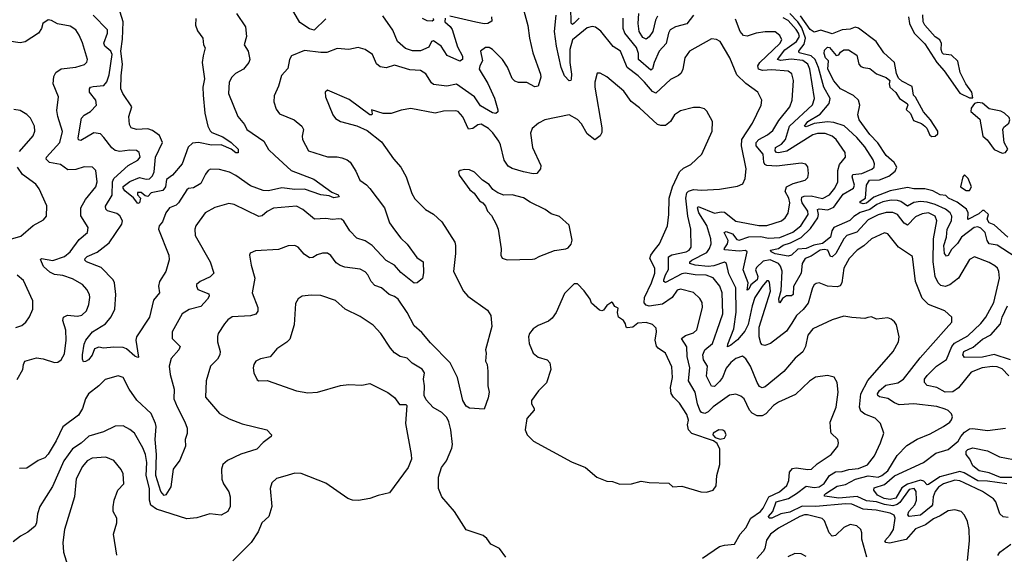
# Model space of a CAD drawing. Extents: x 2086813 to 2278017, y 548126 to 753336.
# Tile 287 of 461: x 2187691 to 2193718, y 677892 to 681168. Entities that reach past the tile are written whole.
import ezdxf

# ---------------------------------------------------------------- set-up
doc = ezdxf.new("R2010")
doc.units = 0

msp = doc.modelspace()

# ---------------------------------------------------------------- linework, layer by layer
at = {"layer": '0CON10XD'}
for points in [[(2188769.4, 681175), (2188768.1, 681135), (2188779.7, 681099.7), (2188812.9, 681055), (2188815.8, 681015), (2188827.5, 680995), (2188814.4, 680945.6), (2188808.6, 680905), (2188821.5, 680805), (2188812.2, 680755), (2188813.5, 680705), (2188824.5, 680595), (2188841.9, 680515), (2188856.2, 680486.2), (2188867.3, 680477.3), (2188935, 680450.6), (2188986.4, 680415), (2189028.2, 680375), (2189028.2, 680351.8), (2189015, 680351.5), (2188985, 680375.7), (2188925, 680401.1), (2188865, 680399.2), (2188785.3, 680414.7), (2188748.9, 680411.1), (2188723, 680387), (2188685, 680285.6), (2188625.7, 680215), (2188590.8, 680189.2), (2188582.8, 680145), (2188567.5, 680122.5), (2188495, 680107.9), (2188475, 680085.7), (2188459.1, 680089.1), (2188435, 680110), (2188411.7, 680108.3), (2188413.3, 680095), (2188430.8, 680075), (2188425, 680046.7), (2188415, 680042), (2188387.5, 680077.5), (2188335, 680119.1), (2188324.8, 680135), (2188325, 680146.4), (2188365, 680177.5), (2188425, 680201.8), (2188465, 680191.1), (2188485, 680192.5), (2188505, 680212.1), (2188514.1, 680235.9), (2188522.1, 680325), (2188564.7, 680415), (2188547.5, 680457.5), (2188505, 680490), (2188475, 680499.6), (2188405.6, 680495.6), (2188373.8, 680505), (2188362.5, 680525), (2188359.2, 680575), (2188378, 680635), (2188323.3, 680715), (2188310.6, 680745), (2188311.6, 680825), (2188321.1, 680895), (2188310.9, 680975), (2188320.9, 681049.1), (2188324.5, 681155), (2188306.4, 681215)], [(2190771.5, 681245), (2190802.2, 681132.2), (2190811.8, 681055), (2190832.7, 680965), (2190879.2, 680835), (2190882, 680815), (2190865, 680760), (2190845, 680756.2), (2190795, 680782.5), (2190745, 680782.9), (2190721.1, 680791.1), (2190705, 680808), (2190677.9, 680877.9), (2190646.2, 680925), (2190585, 680986.2), (2190565, 680997.1), (2190543.1, 680996.9), (2190510.8, 680975), (2190523.8, 680915), (2190506.9, 680885), (2190503.2, 680865), (2190557, 680777), (2190598.1, 680688.1), (2190618.2, 680615), (2190617.3, 680602.7), (2190605, 680593.5), (2190585, 680597.3), (2190510.8, 680640.8), (2190475.9, 680695), (2190365, 680772), (2190305, 680760.8), (2190225, 680770.5), (2190211.4, 680781.4), (2190176.7, 680836.7), (2190145, 680856.6), (2190080.2, 680860.2), (2189985, 680888.8), (2189935, 680873.1), (2189898.6, 680878.6), (2189875, 680898), (2189850.6, 680955), (2189805, 680986.2), (2189762.8, 680997.2), (2189705, 680985.5), (2189635, 680992.2), (2189572.2, 680967.8), (2189535, 680966.6), (2189435, 680980), (2189355, 680946.7), (2189342.5, 680925), (2189331.7, 680868.3), (2189294, 680826), (2189275, 680760), (2189248.7, 680701.3), (2189247.8, 680665), (2189260.3, 680620.3), (2189281.1, 680591.1), (2189370.8, 680555), (2189418.9, 680515), (2189428.9, 680495), (2189419.4, 680455), (2189423.1, 680435), (2189460, 680365), (2189575, 680328.5), (2189635, 680328.2), (2189662.1, 680322.1), (2189695, 680310), (2189714, 680295), (2189749.3, 680239.3), (2189774.2, 680185), (2189815, 680156), (2189835, 680134), (2189924.7, 680014.7), (2189955, 679922.5), (2189985, 679881.1)], [(2189565, 681172.5), (2189494, 681104), (2189465, 681112.9), (2189405, 681150.8), (2189355, 681237.8)], [(2191115, 681177.3), (2191085, 681146), (2191075, 681138.8), (2191067, 681147), (2191064.8, 681245)], [(2187675, 678963.3), (2187711.2, 679025), (2187713.8, 679055), (2187722.5, 679075), (2187795, 679095.4), (2187835, 679090.9), (2187905, 679066.9), (2187925, 679070.6), (2187945, 679084.4), (2187965, 679120), (2187976, 679205), (2187974.6, 679265), (2187954.4, 679325), (2187958.6, 679345), (2187983.1, 679356.9), (2188045, 679350.8), (2188072.4, 679357.6), (2188100, 679385), (2188115, 679422.5), (2188121.1, 679465), (2188117.8, 679485), (2188103.1, 679515), (2188076, 679546), (2188015, 679580.9), (2187955, 679600), (2187905, 679607.6), (2187875, 679620.7), (2187836.1, 679655), (2187818.8, 679698.8), (2187825, 679705.5), (2187895, 679692), (2187965, 679716.6), (2188000, 679745), (2188055, 679820.5), (2188107.1, 679865), (2188109.4, 679895), (2188065.7, 679965.7), (2188064.7, 680015), (2188093.1, 680066.9), (2188156.5, 680145), (2188165.5, 680175), (2188157.1, 680245), (2188136.7, 680265), (2188085, 680267.5), (2188035, 680249.6), (2187985, 680248.8), (2187941.1, 680281.1), (2187874.1, 680294.1), (2187853.4, 680313.4), (2187855.6, 680325), (2187936.6, 680415), (2187953.9, 680483.9), (2187924.1, 680574.1), (2187918, 680612), (2187927.8, 680695), (2187896.2, 680775), (2187900.9, 680819.1), (2187913.3, 680845), (2187945, 680866.7), (2188035, 680877.1), (2188087.5, 680892.5), (2188102.7, 680907.3), (2188105.5, 680925), (2188075, 681026.2), (2188055, 681073.8), (2188034, 681105), (2187999.3, 681129.3), (2187923.5, 681143.5), (2187885, 681163.8), (2187865, 681166.2), (2187833.8, 681145), (2187825.6, 681114.4), (2187806, 681085), (2187725, 681032.2), (2187695, 681025.5), (2187625, 681035.5)], [(2189019.2, 681205), (2189072.5, 681125), (2189080, 681065), (2189065.7, 681015), (2189090.6, 680975), (2189100, 680925), (2189093.7, 680906.3), (2189062, 680865), (2189012.6, 680837.4), (2188989.4, 680815), (2188973.3, 680785), (2188968.5, 680715), (2189026.7, 680575), (2189067.3, 680525), (2189081.9, 680495), (2189185, 680423.8), (2189215, 680373.6), (2189253.8, 680336.2), (2189353.4, 680243.4), (2189491, 680191), (2189601.4, 680111.4), (2189640, 680095), (2189647.1, 680082.9), (2189615, 680076.7), (2189585, 680088.5), (2189535, 680095.3), (2189435, 680128.8), (2189375, 680127.6), (2189295, 680138.8), (2189215, 680120), (2189180.8, 680120.8), (2189105, 680151.1), (2189015, 680213.2), (2188975, 680233.6), (2188915, 680250), (2188858.6, 680251.4), (2188845.6, 680244.4), (2188828.3, 680221.7), (2188800.8, 680165), (2188755, 680138.5), (2188725, 680133.1), (2188715, 680125.7), (2188664.1, 680045), (2188648.6, 680031.4), (2188607.9, 680015), (2188585.7, 679985.7), (2188565, 679930), (2188545.5, 679904.5), (2188541.5, 679885), (2188604.4, 679725), (2188605.9, 679695.9), (2188585.6, 679625), (2188546.1, 679563.9), (2188540.9, 679535), (2188546.9, 679495), (2188510.8, 679449.2), (2188486.5, 679345), (2188405.6, 679224.4), (2188402.5, 679205), (2188418.8, 679101.2), (2188415, 679097.5), (2188395, 679106), (2188345, 679150.5), (2188325, 679159.6), (2188267.6, 679162.4), (2188205, 679155.6), (2188175, 679160.8), (2188148.8, 679151.2), (2188135, 679112), (2188112.5, 679085), (2188095, 679072.9), (2188082.5, 679072.5), (2188075, 679087.5), (2188075.4, 679115), (2188085, 679180), (2188096.2, 679205), (2188136.1, 679255), (2188216.7, 679305), (2188251.5, 679348.5), (2188274.1, 679395), (2188279.3, 679485), (2188272.2, 679555), (2188262.6, 679575), (2188189.7, 679649.7), (2188099.5, 679685), (2188090.4, 679695), (2188091.3, 679705), (2188105, 679717.9), (2188165, 679743.9), (2188238.2, 679801.8), (2188316.4, 679915), (2188319.7, 679935), (2188305, 679967.1), (2188285, 679981.2), (2188227.9, 679997.9), (2188218, 680008), (2188216.5, 680025), (2188256.3, 680093.7), (2188259.5, 680175), (2188266.7, 680195), (2188355, 680275.3), (2188413.6, 680306.4), (2188428.9, 680325), (2188423.5, 680353.5), (2188406, 680366), (2188365, 680369.2), (2188305, 680360.8), (2188275, 680367.5), (2188255, 680383.9), (2188206.7, 680446.7), (2188185, 680468.1), (2188145.6, 680475.6), (2188065, 680428.8), (2188051.3, 680431.3), (2188048.4, 680445), (2188068.8, 680565), (2188085, 680582.1), (2188125.4, 680605), (2188161.5, 680645), (2188156.9, 680675), (2188119.5, 680725), (2188118.1, 680745), (2188125.5, 680754.5), (2188140.5, 680759.5), (2188205.8, 680764.2), (2188225, 680786.9), (2188238.9, 680831.1), (2188257.6, 680955), (2188248.5, 680975), (2188213.1, 681005), (2188206.6, 681025), (2188228, 681085), (2188228.5, 681105), (2188141.8, 681195)], [(2190295, 681178), (2190293.1, 681155), (2190325.8, 681125.8), (2190337.5, 681107.5), (2190371.9, 681001.9), (2190401.7, 680945), (2190401.1, 680925), (2190385, 680914.7), (2190308, 680948), (2190270.4, 681005), (2190225, 681038.1), (2190211.2, 681035), (2190195, 680998.8), (2190145, 680976.9), (2190095, 680976.8), (2190052, 680992), (2190003.9, 681033.9), (2189975, 681104.4), (2189915, 681191.9)], [(2190221.9, 681175), (2190223.2, 681165), (2190215, 681158.9), (2190185, 681161.3), (2190156.6, 681175)], [(2190579.2, 681185), (2190580.7, 681159.3), (2190557.5, 681145), (2190535, 681142.1), (2190482.3, 681152.3), (2190325, 681189.5)], [(2193493.3, 677855), (2193505.6, 677975), (2193503.1, 678045), (2193493.2, 678093.2), (2193475, 678133.3), (2193453.3, 678155), (2193415, 678165.7), (2193375, 678158.1), (2193325, 678127.5), (2193285, 678109.1), (2193236.4, 678073.6), (2193175, 678048.2), (2193117.2, 677982.8), (2193015, 677960.5), (2192993.8, 677965), (2192985.7, 677975), (2193019, 678011), (2193039.3, 678045), (2193050, 678115), (2193043.3, 678133.3), (2193018.6, 678145), (2192934, 678164), (2192855, 678168.4), (2192785, 678199), (2192745, 678202.8), (2192565, 678185.5), (2192481.7, 678188.3), (2192405, 678151.8), (2192349.6, 678140.4), (2192295, 678113.1), (2192278, 678115), (2192274.6, 678125), (2192300.4, 678155), (2192321, 678215), (2192396.2, 678235), (2192446, 678265), (2192505, 678310.6), (2192555, 678301.6), (2192585, 678305.2), (2192615, 678325.8), (2192648.6, 678375), (2192685, 678398.1), (2192725, 678399.8), (2192767, 678413), (2192825, 678418.4), (2192879.9, 678440.1), (2192922.9, 678495), (2192960.4, 678575), (2192980, 678635), (2192960.8, 678695), (2192927.3, 678727.3), (2192865, 678750.4), (2192839.1, 678769.1), (2192831, 678795), (2192839, 678875), (2192883, 678957), (2193036.9, 679135), (2193070, 679195), (2193074.3, 679225), (2193057.6, 679297.6), (2193046.9, 679316.9), (2193025, 679333.3), (2193005, 679341.2), (2192935, 679333.3), (2192905, 679346.7), (2192882.5, 679342.5), (2192865, 679338), (2192785, 679343.1), (2192735, 679352.2), (2192665, 679329.4), (2192545.5, 679274.5), (2192514.5, 679235), (2192501.8, 679165), (2192485, 679133.1), (2192438.6, 679095), (2192367.7, 679012.3), (2192255, 678919.4), (2192235, 678912.2), (2192220.5, 678920.5), (2192205.3, 678945.3), (2192165, 679045.5), (2192135, 679090), (2192115, 679107.1), (2192075, 679092.1), (2192045, 679068.2), (2192015, 679032.9), (2191992.5, 678975), (2191975, 678950.9), (2191945, 678921.6), (2191925, 678923.3), (2191895.8, 678985), (2191901.6, 679045), (2191876.5, 679085), (2191871.9, 679115), (2191885.3, 679144.7), (2191931.6, 679185), (2191961.2, 679265), (2191995, 679366.7), (2191991.1, 679495), (2191975.8, 679535), (2191935.6, 679585.6), (2191892.7, 679602.7), (2191825, 679604), (2191765, 679615.9), (2191745, 679610.9), (2191645, 679557.3), (2191635, 679564), (2191634.2, 679575), (2191643.4, 679605), (2191663.2, 679636.8), (2191662.8, 679715), (2191683.2, 679726.8), (2191771.1, 679745), (2191788.2, 679755), (2191801.8, 679775), (2191799.2, 679885), (2191780.2, 679965), (2191769.5, 680075), (2191775, 680107.5), (2191785, 680117.7), (2191815, 680127.7), (2191865, 680123.3), (2191975, 680129.2), (2192085, 680147.1), (2192117.1, 680162.9), (2192132.5, 680195), (2192137.3, 680255), (2192110, 680395), (2192111.9, 680435), (2192177.3, 680535), (2192228.9, 680645), (2192234.4, 680675), (2192210, 680725), (2192135, 680778.1), (2192080.4, 680830.4), (2192038.8, 680935), (2191979.4, 681035), (2191956.9, 681046.9), (2191925, 681050.4), (2191791.4, 680975), (2191761.8, 680935), (2191749.5, 680865), (2191739.2, 680840.8), (2191724, 680826), (2191675, 680802.5), (2191585, 680718.5), (2191565, 680727.7), (2191514.8, 680784.8), (2191475.9, 680825), (2191409.7, 680875), (2191367.8, 680975), (2191323.6, 681003.6), (2191248.5, 681098.5), (2191215, 681121.8), (2191195, 681127.1), (2191165, 681118.5), (2191074.8, 681045), (2191058.7, 680985), (2191058.1, 680905), (2191069.1, 680835), (2191067.1, 680802.9), (2191064.2, 680795.8), (2191055, 680794.4), (2191025.4, 680825), (2191005.8, 680875), (2190977.4, 681005), (2190964.8, 681094.8), (2190975.9, 681195)], [(2191814.7, 681195.3), (2191775, 681142.5), (2191705, 681123.8), (2191673.6, 681105), (2191662.7, 681085), (2191648, 681022), (2191606.4, 680975), (2191573.8, 680905), (2191563.8, 680866.2), (2191555, 680859.5), (2191479.7, 680925), (2191478.1, 680961.9), (2191466.8, 680996.8), (2191395.2, 681085), (2191385.7, 681115), (2191385, 681178)], [(2191595, 681189.1), (2191582, 681165), (2191567.5, 681095), (2191545, 681062.8), (2191525, 681048), (2191505, 681059.3), (2191482.6, 681095), (2191476.1, 681145), (2191480.5, 681205)], [(2193745, 678986.2), (2193705, 679029.6), (2193675, 679040.9), (2193645, 679043.4), (2193583.3, 679035), (2193515, 679008.9), (2193438.3, 678911.7), (2193402.5, 678887.5), (2193355, 678886.1), (2193305, 678914.7), (2193245, 678927.1), (2193229.1, 678945), (2193230.3, 678965), (2193245, 678989), (2193302.1, 679045), (2193364.4, 679085.6), (2193397, 679165), (2193412.9, 679187.1), (2193495, 679230.3), (2193573.6, 679306.4), (2193604.6, 679345), (2193653.3, 679435), (2193689.6, 679585), (2193685.4, 679625.4), (2193676.3, 679646.3), (2193660.2, 679660.2), (2193625, 679680), (2193535, 679714.2), (2193505, 679699.2), (2193437.1, 679585), (2193385, 679543.4), (2193355, 679533.4), (2193328.7, 679538.7), (2193312.9, 679555), (2193295.3, 679595), (2193283.2, 679685), (2193283.8, 679826.2), (2193304.7, 679934.7), (2193294.2, 679964.2), (2193255, 679984.2), (2193215, 679977.6), (2193175, 679959.6), (2193125, 679908.8), (2193105, 679920.9), (2193064.6, 679975), (2193035, 679986.1), (2192995, 679986), (2192945, 679971.9), (2192885, 679942.4), (2192815, 679865.7), (2192754.2, 679845.8), (2192735.2, 679824.8), (2192686.9, 679735), (2192665, 679714.6), (2192655, 679716.2), (2192638.1, 679755), (2192615, 679761), (2192591.1, 679755), (2192535, 679720.2), (2192498.2, 679705), (2192479.7, 679675), (2192474.7, 679615), (2192427.1, 679532.9), (2192425.7, 679484.3), (2192415, 679475.4), (2192406, 679476), (2192384.8, 679475.2), (2192361, 679459), (2192345, 679432.5), (2192339.5, 679439.5), (2192337.6, 679457.6), (2192351.4, 679508.6), (2192357.7, 679627.7), (2192348.5, 679658.5), (2192336.2, 679675), (2192285, 679695.9), (2192241.2, 679688.8), (2192200.5, 679649.5), (2192194.3, 679635), (2192208.6, 679595), (2192205.6, 679575), (2192167.3, 679542.7), (2192155, 679517.1), (2192145, 679510.6), (2192149.4, 679555), (2192118.8, 679635), (2192144.6, 679745), (2192133.5, 679753.5), (2192095, 679748.9), (2192007.9, 679757.9), (2192003.6, 679765), (2192022.9, 679795), (2192027.5, 679815), (2192002.7, 679865), (2192015, 679870), (2192055, 679855.7), (2192081.6, 679821.6), (2192095, 679817.5), (2192155, 679837.3), (2192225, 679838.7), (2192275, 679830.5), (2192345, 679833), (2192424.1, 679865.9), (2192472.2, 679905), (2192517.3, 679975), (2192516.3, 679995), (2192481.5, 680045), (2192475.9, 680065), (2192478.7, 680081.3), (2192492.3, 680087.7), (2192535, 680088.9), (2192605, 680073.3), (2192647.5, 680095), (2192680, 680135), (2192698.9, 680175), (2192700, 680245), (2192708.5, 680281.5), (2192746.9, 680325), (2192743.1, 680355), (2192689.6, 680435), (2192664.4, 680455), (2192621.4, 680471.4), (2192575, 680469.8), (2192545, 680462), (2192386.8, 680363.2), (2192335, 680352.2), (2192324, 680354), (2192315, 680364.5), (2192317.5, 680385), (2192355, 680405.2), (2192379.5, 680435), (2192402.6, 680515), (2192543.8, 680646.1), (2192556.7, 680685), (2192526.8, 680865), (2192515.7, 680895), (2192485, 680917.7), (2192414.4, 680925.6), (2192347.9, 680917.9), (2192329.6, 680925), (2192375, 680983), (2192446.7, 681035), (2192463.4, 681065), (2192459.1, 681085), (2192445, 681107.4), (2192395, 681162.6), (2192365, 681179.1)], [(2192200, 681085), (2192145, 681067.8), (2192120.8, 681070.8), (2192102, 681095), (2192072.2, 681172.2)], [(2193785, 679714.8), (2193675, 679786.8), (2193625, 679795.3), (2193612.1, 679815), (2193600.7, 679865), (2193575, 679889.8), (2193555, 679899.4), (2193533.1, 679895), (2193455.8, 679835), (2193432.3, 679797.7), (2193395, 679760.3), (2193375, 679722.5), (2193365, 679718.9), (2193352.8, 679735), (2193347.9, 679785), (2193364.8, 679835), (2193368.5, 679885), (2193394, 679935), (2193397.1, 679965), (2193387.1, 679985), (2193357.7, 680007.7), (2193295.8, 680035.8), (2193245, 680050.4), (2193205, 680054.2), (2193165, 680048), (2193125, 680026), (2193085, 680053.3), (2193065, 680059.6), (2193025, 680062.1), (2192975, 680053.1), (2192937, 680035), (2192895, 680004.5), (2192835, 679986.8), (2192796.9, 679963.1), (2192771.6, 679938.4), (2192675.4, 679895), (2192663, 679875), (2192654.7, 679835), (2192605, 679797.7), (2192553, 679787), (2192505, 679766.7), (2192455, 679762.6), (2192415, 679724.6), (2192395, 679718.2), (2192315, 679732.6), (2192291.1, 679745), (2192287.1, 679755), (2192335, 679766.8), (2192363.8, 679786.2), (2192409.9, 679800.1), (2192475, 679833.4), (2192531.5, 679888.5), (2192576, 679954), (2192580.7, 679975), (2192575.5, 680005), (2192585, 680010.2), (2192637.8, 680002.2), (2192675, 680018.6), (2192731.3, 680098.7), (2192795.8, 680135), (2192800.6, 680155), (2192787.1, 680205), (2192789.9, 680220.1), (2192845, 680226), (2192907.8, 680252.2), (2192921.3, 680265), (2192923.8, 680285), (2192915, 680309.2), (2192865, 680388.1), (2192815, 680445.3), (2192738, 680518), (2192675, 680538.6), (2192635, 680542.8), (2192555, 680531.7), (2192505, 680511.2), (2192495.7, 680515), (2192516, 680545), (2192589.9, 680590.1), (2192645.2, 680655), (2192652.8, 680685), (2192612.7, 680755), (2192581.3, 680875), (2192561.2, 680925), (2192535, 680947.4), (2192461.8, 680965), (2192459.7, 680975), (2192465, 680980.7), (2192492.7, 681017.3), (2192501.4, 681055), (2192478.8, 681118.8), (2192454.5, 681155), (2192404.4, 681205)], [(2193020.2, 680119.8), (2192920.1, 680079.9), (2192875, 680044.1), (2192855, 680040), (2192836.2, 680045), (2192836.2, 680055), (2192868.8, 680075), (2192875, 680153.3), (2192893.5, 680185), (2192955, 680187.7), (2193011.2, 680208.8), (2193049.7, 680240.3), (2193061.1, 680265), (2193044.1, 680294.1), (2192995.6, 680335), (2192944.1, 680414.1), (2192895, 680464.5), (2192828.6, 680555), (2192822, 680585), (2192834, 680645), (2192826.2, 680675), (2192795, 680703.3), (2192715, 680744), (2192675, 680792.5), (2192638.2, 680865), (2192642, 680915), (2192622.9, 680935), (2192615, 680960), (2192618.3, 680981.7), (2192635, 681000), (2192648.3, 680998.3), (2192688.3, 680948.3), (2192705, 680952.5), (2192715, 680970), (2192735, 680982.5), (2192765, 680983.3), (2192815, 680950), (2192828, 680895), (2192840.6, 680880.6), (2192855.7, 680875.7), (2192895, 680870), (2192935.6, 680835.6), (2192995, 680813.3), (2193017.5, 680795), (2193012.5, 680775), (2193017.5, 680755), (2193055, 680722.5), (2193077.5, 680685), (2193122.5, 680655), (2193127.5, 680645), (2193118.3, 680618.3), (2193143.6, 680593.6), (2193161.2, 680551.2), (2193211.2, 680531.2), (2193232.5, 680515), (2193243.6, 680503.6), (2193261.2, 680461.2), (2193275, 680452.5), (2193295.6, 680454.4), (2193310.3, 680469.7), (2193311.9, 680485), (2193266, 680555), (2193222.7, 680602.7), (2193175, 680693.3), (2193161.2, 680705), (2193155, 680759.2), (2193091.4, 680791.4), (2193069.5, 680809.5), (2193057.7, 680837.7), (2193046, 680905), (2192980, 680965), (2192933.1, 681035), (2192825, 681116.2), (2192805, 681122), (2192775, 681109.2), (2192725, 681105.6), (2192665, 681080.8), (2192595, 681104.3), (2192555, 681090.6), (2192528.8, 681108.8), (2192471.2, 681191.2)], [(2193132.5, 681185), (2193137.9, 681145), (2193167.2, 681085), (2193230.9, 681020.9), (2193305.6, 680905), (2193349.6, 680855), (2193445, 680718.8), (2193505, 680690), (2193525, 680690)], [(2193525, 680690), (2193520, 680725), (2193483.3, 680775), (2193448.8, 680845), (2193433.6, 680913.6), (2193395, 680950), (2193345, 680957.5), (2193337.5, 680965), (2193331.2, 680985), (2193333, 681023), (2193322.5, 681045), (2193295, 681063.3), (2193232, 681135), (2193222, 681155), (2193218.3, 681198.3)], [(2193742.6, 678117.4), (2193711.8, 678121.8), (2193691.1, 678141.1), (2193665.4, 678215), (2193652.1, 678232.1), (2193585, 678278.2), (2193471.3, 678331.3), (2193445, 678343.5), (2193415, 678346.6), (2193346.7, 678325), (2193315, 678303.3), (2193295, 678276.6), (2193282.4, 678245), (2193277.7, 678195), (2193270.4, 678185), (2193205, 678132.6), (2193135, 678124.6), (2193128.2, 678135), (2193133, 678155), (2193170.2, 678195), (2193180.5, 678225), (2193177.8, 678277.8), (2193165.4, 678295.4), (2193135, 678288.8), (2193079.2, 678210.8), (2193062.1, 678197.9), (2193035, 678190.5), (2192985, 678197.8), (2192935, 678214), (2192875, 678219.4), (2192817.2, 678247.2), (2192706.1, 678236.1), (2192619.5, 678249.5), (2192615.6, 678255), (2192626.2, 678265), (2192695, 678310.2), (2192745, 678319.3), (2192807.8, 678352.2), (2192885, 678373.8), (2192946.1, 678366.1), (2192968.7, 678375), (2193004.7, 678405), (2193062.6, 678497.4), (2193121.3, 678558.7), (2193185, 678597.7), (2193265, 678630.9), (2193346, 678675), (2193385, 678702), (2193395, 678716.7), (2193400, 678735), (2193395, 678752.5), (2193374.1, 678774.1), (2193355, 678782.5), (2193305, 678797.3), (2193165, 678813.6), (2193075, 678809.4), (2193045, 678820.8), (2193005, 678848.2), (2192955, 678856.5), (2192943.6, 678865), (2192942.1, 678875), (2192955, 678896.7), (2192992, 678928), (2193066.1, 678943.9), (2193101.5, 678965), (2193203.4, 679096.6), (2193363.1, 679276.9), (2193396, 679315), (2193396.2, 679345), (2193354.4, 679384.4), (2193254, 679424), (2193215, 679461.9), (2193174.6, 679565), (2193157, 679717), (2193070.6, 679775), (2193005.3, 679855.3), (2192985, 679861.9), (2192904.5, 679825), (2192858.1, 679781.9), (2192816.5, 679755), (2192769.2, 679705), (2192736.6, 679645), (2192723.8, 679555), (2192712.9, 679537.1), (2192695, 679530.7), (2192635, 679536.1), (2192585, 679555.6), (2192567.4, 679552.6), (2192555, 679542.9), (2192543.9, 679525), (2192518.1, 679431.9), (2192487.4, 679392.6), (2192446.3, 679355), (2192417.9, 679307.9), (2192385, 679259.1), (2192286.7, 679183.3), (2192251.3, 679171.3), (2192235, 679175.7), (2192226.7, 679186.7), (2192216.8, 679225), (2192218.5, 679285), (2192287.6, 679505), (2192279.8, 679559.8), (2192275, 679568), (2192265, 679567.1), (2192235, 679533.8), (2192191.2, 679465), (2192174.2, 679415), (2192149.3, 679300.7), (2192129.7, 679260.3), (2192085, 679207.4), (2192045, 679173.8), (2192024.6, 679164.6), (2192025, 679180), (2192061.7, 679275), (2192076.2, 679376.1), (2192074.3, 679525), (2192031.6, 679611.6), (2192016.8, 679675), (2192005, 679683.1), (2191939.6, 679660.4), (2191905, 679655.3), (2191825, 679664.2), (2191793.1, 679675), (2191792.9, 679685), (2191804.6, 679695), (2191897.5, 679742.5), (2191914.5, 679765.5), (2191923.9, 679795), (2191921.9, 679825), (2191896.2, 679906.1), (2191848.7, 679985), (2191840.8, 680015), (2191845, 680024.4), (2191945, 679982.5), (2191985, 679991.2), (2192005, 679988.8), (2192075, 679933.7), (2192215, 679907.3), (2192265, 679906.6), (2192355, 679935.4), (2192377.5, 679955), (2192395, 679982.5), (2192404.6, 680045), (2192398.8, 680075), (2192377.5, 680115), (2192385.6, 680144.4), (2192425, 680165.3), (2192500, 680185), (2192515, 680201.2), (2192520, 680225), (2192515.6, 680265.6), (2192502.9, 680282.9), (2192475, 680290), (2192325, 680270.2), (2192265, 680274.2), (2192251.8, 680281.8), (2192245.3, 680295), (2192241.6, 680345), (2192198.9, 680395), (2192199.7, 680415), (2192215, 680433.6), (2192267.8, 680462.2), (2192301.4, 680488.6), (2192338.7, 680551.3), (2192404.5, 680635), (2192419.5, 680675), (2192426.8, 680795), (2192417.1, 680837.1), (2192395, 680853.5), (2192295, 680860.2), (2192236.9, 680856.9), (2192212.9, 680865), (2192208.8, 680885), (2192221.4, 680905), (2192345, 681022.6), (2192355.9, 681045), (2192345, 681070.6), (2192315, 681093.8), (2192253.3, 681093.3), (2192200, 681085)], [(2191935, 678796.9), (2191905, 678766.1), (2191885, 678754.7), (2191865, 678761.1), (2191854.8, 678774.8), (2191840.4, 678815), (2191826.7, 678885), (2191785.3, 678955), (2191792.5, 679035), (2191777, 679105), (2191775.3, 679164.7), (2191741.8, 679215), (2191765.9, 679234.1), (2191815, 679248.5), (2191835, 679268), (2191871.5, 679405), (2191868.5, 679435), (2191855, 679460), (2191815.8, 679495.8), (2191735, 679516.5), (2191715, 679510), (2191684.1, 679465), (2191625, 679424.4), (2191545, 679413.4), (2191525, 679419.3), (2191512.6, 679432.6), (2191515.3, 679465), (2191559.3, 679555), (2191579, 679615), (2191579.2, 679645), (2191549.1, 679705), (2191554.1, 679725), (2191573.8, 679753.8), (2191608.1, 679795), (2191655.6, 679905), (2191665.5, 679975), (2191666.9, 680075), (2191687, 680143), (2191730.6, 680235), (2191755, 680257.5), (2191798.7, 680281.3), (2191865.6, 680345), (2191930, 680485), (2191932.5, 680545), (2191897, 680607), (2191882.3, 680622.3), (2191855, 680630), (2191815, 680630.8), (2191735, 680609.2), (2191700, 680585), (2191674.2, 680545), (2191645, 680520), (2191615, 680519.4), (2191595, 680526.7), (2191485, 680628.5), (2191435, 680666.9), (2191389.2, 680729.2), (2191285, 680818.6), (2191245, 680840), (2191225, 680840), (2191211.4, 680785), (2191211.5, 680755), (2191254.5, 680505), (2191253.5, 680476.5), (2191245, 680456.2), (2191211.7, 680431.7), (2191165, 680469.2), (2191129.1, 680529.1), (2191105, 680556.7), (2191055, 680584.3), (2190905.5, 680554.5), (2190866.2, 680535), (2190827.6, 680502.4), (2190817.6, 680472.4), (2190831.1, 680385), (2190881.4, 680275), (2190880, 680255), (2190856.7, 680225), (2190835, 680223.2), (2190775, 680235.3), (2190706.6, 680256.6), (2190681.5, 680271.5), (2190656.3, 680306.4), (2190635, 680401.2), (2190625, 680422.9), (2190587.9, 680475), (2190561.2, 680501.2), (2190515, 680527.9), (2190495, 680523.3), (2190465, 680500.9), (2190438.2, 680498.2), (2190403.5, 680573.5), (2190375, 680606), (2190360.6, 680610.6), (2190285, 680607.9), (2190235, 680596.2), (2190085, 680624.5), (2190025.5, 680614.5), (2189965, 680594), (2189915.7, 680594.3), (2189845, 680616.7), (2189849.3, 680590.7), (2189847.5, 680585), (2189835, 680584.3), (2189708.3, 680678.3), (2189575, 680737.1), (2189562, 680725), (2189564, 680695), (2189608.6, 680585), (2189625, 680562), (2189655, 680544.2), (2189755, 680517.1), (2189818.3, 680488.3), (2189905, 680419.2), (2189980, 680315), (2190024.4, 680265), (2190056.7, 680205), (2190092.3, 680102.3), (2190110.2, 680070.2), (2190175, 680005.7), (2190225, 679975.7), (2190275, 679928.6), (2190354.3, 679805), (2190359.4, 679785), (2190357.8, 679735), (2190345.6, 679625), (2190406.9, 679505), (2190435, 679474.4), (2190555, 679388.8), (2190575, 679356.7), (2190582.1, 679287.9), (2190542.9, 679145), (2190547.1, 679125), (2190543.1, 679075), (2190552, 679055), (2190555.8, 679015), (2190556.2, 678925), (2190565.8, 678885), (2190559.2, 678850.8), (2190535, 678782.5), (2190445, 678788), (2190425, 678800), (2190404.4, 678835), (2190370.4, 678975), (2190326.9, 679065), (2190205, 679187.7), (2190151.8, 679251.8), (2190105, 679291.9), (2190062.7, 679375), (2190008.5, 679455), (2189985, 679471.8), (2189953.5, 679483.5), (2189905, 679524.5), (2189865, 679540), (2189843.5, 679565), (2189823.1, 679605), (2189805, 679623.1), (2189775, 679638.9), (2189681.7, 679651.7), (2189652, 679662), (2189627.8, 679677.8), (2189595, 679722.5), (2189575, 679738.1), (2189545, 679738.6), (2189511.8, 679728.2), (2189485, 679710.8), (2189465, 679710), (2189432.2, 679732.2), (2189395, 679774.2), (2189375, 679784.3), (2189335, 679782.9), (2189275, 679760.6), (2189135, 679751.2), (2189101.7, 679738.3), (2189097.5, 679725), (2189108.6, 679665), (2189130.8, 679585), (2189114.4, 679495), (2189148.9, 679405), (2189148.3, 679381.7), (2189136.6, 679363.4), (2189105, 679353.3), (2188992.6, 679347.4), (2188965, 679330), (2188944.6, 679305.4), (2188906.9, 679245), (2188902.8, 679227.2), (2188902.1, 679195), (2188918.2, 679135), (2188915.5, 679115), (2188901.7, 679088.3), (2188859.2, 679045), (2188833.5, 678955), (2188827.8, 678855), (2188915, 678754.3), (2188973.1, 678723.1), (2189052.1, 678692.1), (2189204.5, 678654.5), (2189233.3, 678625), (2189231.2, 678615), (2189181.9, 678578.1), (2189143.3, 678536.7), (2189044.7, 678505.3), (2188962.4, 678467.6), (2188935, 678443.3), (2188927.1, 678415), (2188927.7, 678352.3), (2188938.1, 678325), (2188971.1, 678275), (2188980, 678245), (2188979.4, 678185), (2188964.4, 678155.6), (2188925, 678132.5), (2188855, 678140.6), (2188775, 678115.5), (2188715, 678109.1), (2188528.2, 678168.2), (2188493.6, 678193.6), (2188485.5, 678225), (2188485.7, 678295), (2188464.5, 678375), (2188470.2, 678455), (2188461.6, 678505), (2188445.2, 678545.2), (2188393.8, 678633.8), (2188365, 678658.1), (2188325, 678679.4), (2188275, 678676.9), (2188205, 678642.7), (2188115, 678616.5), (2188066.8, 678573.2), (2188015, 678538.8), (2187962.2, 678465), (2187892.1, 678307.9), (2187815.5, 678185), (2187799.4, 678140.6), (2187794.5, 678085.5), (2187785.7, 678065), (2187741.5, 678028.5), (2187695.3, 678004.7), (2187651.8, 677968.2)], [(2187689.2, 680360.8), (2187773.4, 680456.6), (2187784.4, 680485), (2187782.2, 680515), (2187758.1, 680565), (2187735, 680587.5), (2187695, 680612.5), (2187655, 680618.6)], [(2193705, 680350), (2193725, 680353.8), (2193738.8, 680375), (2193716.2, 680415), (2193710, 680495), (2193715, 680510), (2193746.1, 680533.9), (2193752.5, 680555), (2193748.3, 680568.3), (2193720, 680595), (2193697, 680607), (2193625, 680622.5), (2193585, 680656.7), (2193555, 680660), (2193536.4, 680653.6), (2193516, 680625), (2193513.8, 680605), (2193567.9, 680557.9), (2193586.4, 680455), (2193612.3, 680432.3), (2193655, 680371.9), (2193705, 680350)], [(2187585, 679808.8), (2187697.9, 679842.1), (2187773.9, 679906.1), (2187837.9, 679942.1), (2187855.8, 679965), (2187858.3, 680028.3), (2187810.9, 680130.9), (2187790, 680160), (2187709.1, 680219.1), (2187678.2, 680265)], [(2190675, 679696.7), (2190829.1, 679700.9), (2190845, 679702.9), (2190875, 679720), (2190965, 679753.3), (2191035, 679763.3), (2191049.3, 679770.7), (2191067, 679793), (2191072.7, 679817.3), (2191055, 679910), (2190995, 679963.1), (2190945, 679978.6), (2190908, 680005), (2190815, 680050.6), (2190775, 680077.5), (2190705, 680096), (2190655, 680092.5), (2190617.6, 680107.6), (2190587.1, 680127.1), (2190565, 680158.8), (2190524.3, 680184.3), (2190475, 680233.3), (2190445, 680248.8), (2190415, 680251.2), (2190386.4, 680243.6), (2190377.5, 680235), (2190381.2, 680215), (2190446.1, 680126.1), (2190473.3, 680105), (2190505, 680057.5), (2190525.9, 680045.9), (2190542.5, 680025), (2190553.9, 679993.9), (2190578.3, 679968.3), (2190608, 679915), (2190619.2, 679885), (2190637.5, 679765), (2190636.7, 679725), (2190645, 679707.5), (2190675, 679696.7)], [(2193505, 680122.5), (2193516.7, 680145), (2193496.2, 680195), (2193475, 680216.7), (2193464.3, 680205.7), (2193450, 680145), (2193485, 680122.5), (2193505, 680122.5)], [(2193740.6, 679835), (2193655, 679911.2), (2193625, 679922.7), (2193613.5, 679945), (2193621.4, 679975), (2193595, 679998.2), (2193585, 679998.2), (2193562.4, 679977.6), (2193493.8, 679943.8), (2193497.1, 679985), (2193487.6, 680007.6), (2193429.9, 680049.9), (2193376, 680075), (2193360.7, 680090.7), (2193325, 680094.4), (2193280.3, 680120.3), (2193232, 680132), (2193165, 680131.1), (2193125, 680140.3), (2193020.2, 680119.8)], [(2189985, 679881.1), (2190025, 679829.5), (2190062.9, 679792.9), (2190121.7, 679711.7), (2190160, 679685), (2190163.6, 679616.4), (2190157, 679583), (2190125, 679556.7), (2190106, 679554), (2190025, 679618.6), (2189985, 679663.1), (2189933.5, 679693.5), (2189849.1, 679785), (2189805, 679814.1), (2189755, 679829.2), (2189712.1, 679875), (2189675, 679934.5), (2189662, 679945), (2189645, 679948.8), (2189605, 679943.9), (2189565, 679950.9), (2189495, 679946.8), (2189424.3, 680005), (2189385, 680024.6), (2189245, 680012.7), (2189207, 679993), (2189175, 679965.6), (2189155, 679962.2), (2189005, 680035.5), (2188971.3, 680041.3), (2188885, 680016.4), (2188826, 679985), (2188770, 679905), (2188762.9, 679885), (2188765.8, 679845), (2188857.1, 679685), (2188879.4, 679615), (2188857.8, 679592.2), (2188795, 679564.3), (2188774, 679545), (2188772.5, 679535), (2188782.5, 679515), (2188848.5, 679488.5), (2188851.9, 679475), (2188840.5, 679455), (2188799.2, 679410.8), (2188727.9, 679392.1), (2188686, 679365), (2188624.4, 679255), (2188624.3, 679215), (2188674.2, 679165), (2188665.7, 679145), (2188618.1, 679091.9), (2188606.8, 679045), (2188612.4, 678995), (2188637.6, 678905), (2188634.7, 678845), (2188655, 678797.1), (2188702.5, 678705), (2188715.6, 678665), (2188716.9, 678633.1), (2188704, 678595), (2188706.2, 678555), (2188670.6, 678469.4), (2188631.1, 678415), (2188616.5, 678305), (2188585, 678256), (2188575, 678253.8), (2188555, 678278), (2188523.7, 678375), (2188528.8, 678505), (2188520.6, 678595), (2188527.4, 678675), (2188522.2, 678695), (2188496, 678755), (2188407.5, 678837.5), (2188360.9, 678905), (2188325, 678976), (2188295, 678986.9), (2188215, 678963.1), (2188175.9, 678924.1), (2188111.9, 678875), (2188093.9, 678846.1), (2188075.6, 678785.6), (2188051.1, 678745), (2187956.3, 678673.7), (2187915, 678586.9), (2187865, 678506), (2187845, 678484), (2187805, 678466.7), (2187735, 678420), (2187690.7, 678419.3)], [(2187667.8, 679282.2), (2187704.7, 679295.3), (2187729.4, 679315), (2187752.2, 679347.8), (2187771.1, 679395), (2187771.1, 679445), (2187715, 679570.8), (2187675, 679603.1)], [(2191895, 678274), (2191935, 678286.2), (2191955, 678312.5), (2191959.2, 678375), (2191976.6, 678443.4), (2191977.1, 678537.1), (2191960.8, 678570.8), (2191938.3, 678588.3), (2191805, 678633.5), (2191784.5, 678655), (2191778.6, 678685), (2191785.6, 678715), (2191775, 678748.6), (2191729.2, 678819.1), (2191692.5, 678855), (2191678.4, 678878.4), (2191674.1, 678915), (2191686.4, 678975), (2191682, 679042), (2191644.7, 679124.7), (2191598.6, 679155), (2191588.3, 679168.3), (2191581.2, 679205), (2191590, 679255), (2191587.4, 679277.4), (2191565, 679300), (2191525, 679312.2), (2191475, 679309.2), (2191445, 679284), (2191410, 679280), (2191402.5, 679285), (2191398.8, 679305), (2191386.2, 679325), (2191355.9, 679345.9), (2191350, 679375), (2191355, 679400), (2191335, 679410), (2191320, 679435), (2191315, 679437.5), (2191285, 679417.5), (2191265, 679387.5), (2191255, 679383.3), (2191239.3, 679389.3), (2191190.7, 679430.7), (2191183.3, 679455), (2191147, 679507), (2191105, 679550), (2191085, 679550), (2191025, 679490), (2190974.2, 679375), (2190951.3, 679338.7), (2190928.1, 679321.9), (2190864, 679295), (2190835, 679274), (2190812.5, 679245), (2190806, 679225), (2190810, 679185), (2190833.8, 679125), (2190865, 679100.8), (2190920, 679085), (2190936.7, 679065), (2190943.3, 679025), (2190915, 678942.5), (2190866.7, 678895), (2190823.3, 678835), (2190823.8, 678815), (2190841.2, 678785), (2190841.2, 678775), (2190794.4, 678725), (2190785.6, 678655), (2190797.1, 678625), (2190835.4, 678585.4), (2191069.7, 678459.7), (2191155, 678423.8), (2191223.3, 678365), (2191285, 678341.2), (2191319.3, 678339.3), (2191365, 678323.3), (2191435.8, 678324.2), (2191495, 678340.8), (2191545, 678332), (2191665, 678327.5), (2191690, 678305), (2191745, 678310), (2191860, 678275), (2191895, 678274)], [(2190666, 677875), (2190627.6, 677927.6), (2190575, 677953.8), (2190550.2, 677990.2), (2190527.4, 678007.4), (2190425, 678043.3), (2190352.5, 678155), (2190274.5, 678244.5), (2190254.2, 678295), (2190253.9, 678366.1), (2190273.8, 678425), (2190303.8, 678465), (2190336.6, 678543.4), (2190340.6, 678565), (2190330, 678655), (2190317.9, 678705), (2190305, 678731.4), (2190275, 678761.2), (2190222.3, 678792.3), (2190179.3, 678839.3), (2190167.5, 678865), (2190170, 678925), (2190163.3, 678965), (2190169.2, 679005), (2190155, 679027.5), (2190094.2, 679064.2), (2190062.5, 679095), (2190020, 679105), (2189985, 679126.7), (2189960, 679155), (2189902.5, 679245), (2189855.5, 679295.5), (2189775, 679350), (2189683.7, 679393.7), (2189625, 679447.5), (2189535, 679477.5), (2189475, 679480.6), (2189420, 679475), (2189395, 679458.8), (2189380.3, 679429.7), (2189371.3, 679298.7), (2189345, 679211.2), (2189327.2, 679192.8), (2189265, 679152), (2189225, 679103.3), (2189165, 679089.2), (2189136.7, 679075), (2189124, 679055), (2189120.8, 679035), (2189124.3, 679004.3), (2189145, 678961.2), (2189155, 678956.2), (2189205, 678956.7), (2189386, 678894), (2189455, 678882.5), (2189515, 678886), (2189655, 678927.5), (2189705, 678932.5), (2189785, 678928.8), (2189835, 678938.8), (2189944.1, 678884.1), (2189985, 678852.5), (2190015, 678810), (2190055, 678810), (2190060, 678805), (2190053.3, 678695), (2190088, 678505), (2190088.8, 678475), (2190068.8, 678425), (2189955, 678268.8), (2189885, 678253.1), (2189835, 678234.6), (2189765, 678223.1), (2189727.5, 678225), (2189698.8, 678235), (2189565, 678327.8), (2189415, 678386.9), (2189375, 678389.4), (2189315, 678370.6), (2189263.7, 678356.3), (2189235, 678330), (2189224.4, 678295), (2189235.4, 678185), (2189216.7, 678125), (2189172.9, 678085), (2189150.6, 678029.4), (2189108.6, 677965), (2188995, 677852.5)], [(2193755, 679083.5), (2193656, 679116), (2193585, 679100.3), (2193475, 679098), (2193464.2, 679114.2), (2193470.4, 679135), (2193528.3, 679161.7), (2193585, 679210.2), (2193635, 679236.5), (2193694.8, 679305), (2193704.8, 679345), (2193737.5, 679415)], [(2191870.3, 677869.7), (2191975, 677939.5), (2192005, 677948.9), (2192066.2, 677955), (2192100.5, 678015), (2192135, 678054.3), (2192166.5, 678113.5), (2192225, 678154.8), (2192241.9, 678175), (2192277.4, 678245), (2192342.7, 678275), (2192385.9, 678315), (2192398.9, 678345), (2192403.2, 678396.8), (2192421.3, 678418.7), (2192445, 678422.1), (2192515, 678411.7), (2192537.5, 678415), (2192572.4, 678447.6), (2192657.5, 678505), (2192698.8, 678555), (2192704, 678575), (2192700, 678595), (2192659.2, 678635), (2192655.8, 678645), (2192652.6, 678702.6), (2192688.5, 678795), (2192701.1, 678885), (2192694.4, 678945), (2192677.4, 678977.4), (2192635, 678988.6), (2192562.8, 678977.2), (2192525, 678953.1), (2192439.1, 678870.9), (2192335, 678825.4), (2192305, 678804.6), (2192257.7, 678752.3), (2192235, 678741.6), (2192205, 678741.1), (2192175, 678756.7), (2192158.8, 678775), (2192125, 678845.5), (2192105, 678861.1), (2192075, 678872.9), (2192035, 678866.7), (2191935, 678796.9)], [(2191978.3, 678598.3), (2192005, 678603.8), (2192016.2, 678625), (2192008, 678645), (2191995, 678654.2), (2191970, 678655), (2191936, 678635), (2191934, 678624), (2191948.3, 678608.3), (2191978.3, 678598.3)], [(2193733.4, 678323.4), (2193615, 678341.5), (2193555, 678342.1), (2193471.4, 678391.4), (2193445, 678399.2), (2193323.5, 678366.5), (2193255, 678320), (2193245, 678317.8), (2193225, 678341.7), (2193205, 678346.3), (2193125, 678322.9), (2193091, 678299), (2193055, 678236.2), (2193018.4, 678228.4), (2192981.8, 678235), (2192941.7, 678255), (2192918.4, 678285), (2192920.5, 678299.5), (2192985, 678320.3), (2193045, 678372.4), (2193222.7, 678455), (2193298.6, 678511.4), (2193375.3, 678535), (2193435.4, 678585), (2193451.5, 678615), (2193475, 678641.3), (2193505, 678660.8), (2193525, 678664.2), (2193615, 678650.5), (2193725, 678664.8)], [(2193775, 678363.6), (2193695, 678363.5), (2193625, 678391.3), (2193564.3, 678405), (2193525.6, 678435), (2193507.5, 678475), (2193483.6, 678505), (2193484.1, 678525), (2193494.1, 678535), (2193525, 678545.2), (2193615, 678526.8), (2193688.9, 678488.9), (2193775, 678472.5)], [(2188286.6, 677886.6), (2188266.2, 678015), (2188286.2, 678085), (2188286.7, 678115), (2188263.3, 678155), (2188263.6, 678183.6), (2188268.8, 678225), (2188291.2, 678285), (2188329.2, 678325), (2188324, 678385), (2188312.1, 678412.1), (2188266.8, 678466.8), (2188218.3, 678488.3), (2188135, 678481.5), (2188103.6, 678465), (2188075, 678430.6), (2188036.9, 678355), (2188026.9, 678245), (2187966, 678045), (2187956, 677965), (2187959.2, 677905), (2187990, 677805)], [(2192875.9, 677875), (2192845.6, 677985), (2192846, 678025), (2192840, 678045), (2192815, 678067.1), (2192774.5, 678075.5), (2192735, 678057.8), (2192685, 678007.8), (2192665, 678003.3), (2192646.9, 678025), (2192617.5, 678097.5), (2192602.4, 678112.4), (2192513.6, 678133.6), (2192494.3, 678134.3), (2192466.8, 678125), (2192335, 678052.1), (2192286.2, 678015), (2192261.5, 677978.5), (2192251.3, 677928.7), (2192241.2, 677908.8), (2192203.2, 677866.8)], [(2193678.1, 677885), (2193690, 677905), (2193758.5, 677955)], [(2192505, 677880), (2192475, 677896), (2192435, 677898), (2192392.1, 677877.9)]]:
    msp.add_lwpolyline(points, dxfattribs=at)

doc.saveas('drawing.dxf')
